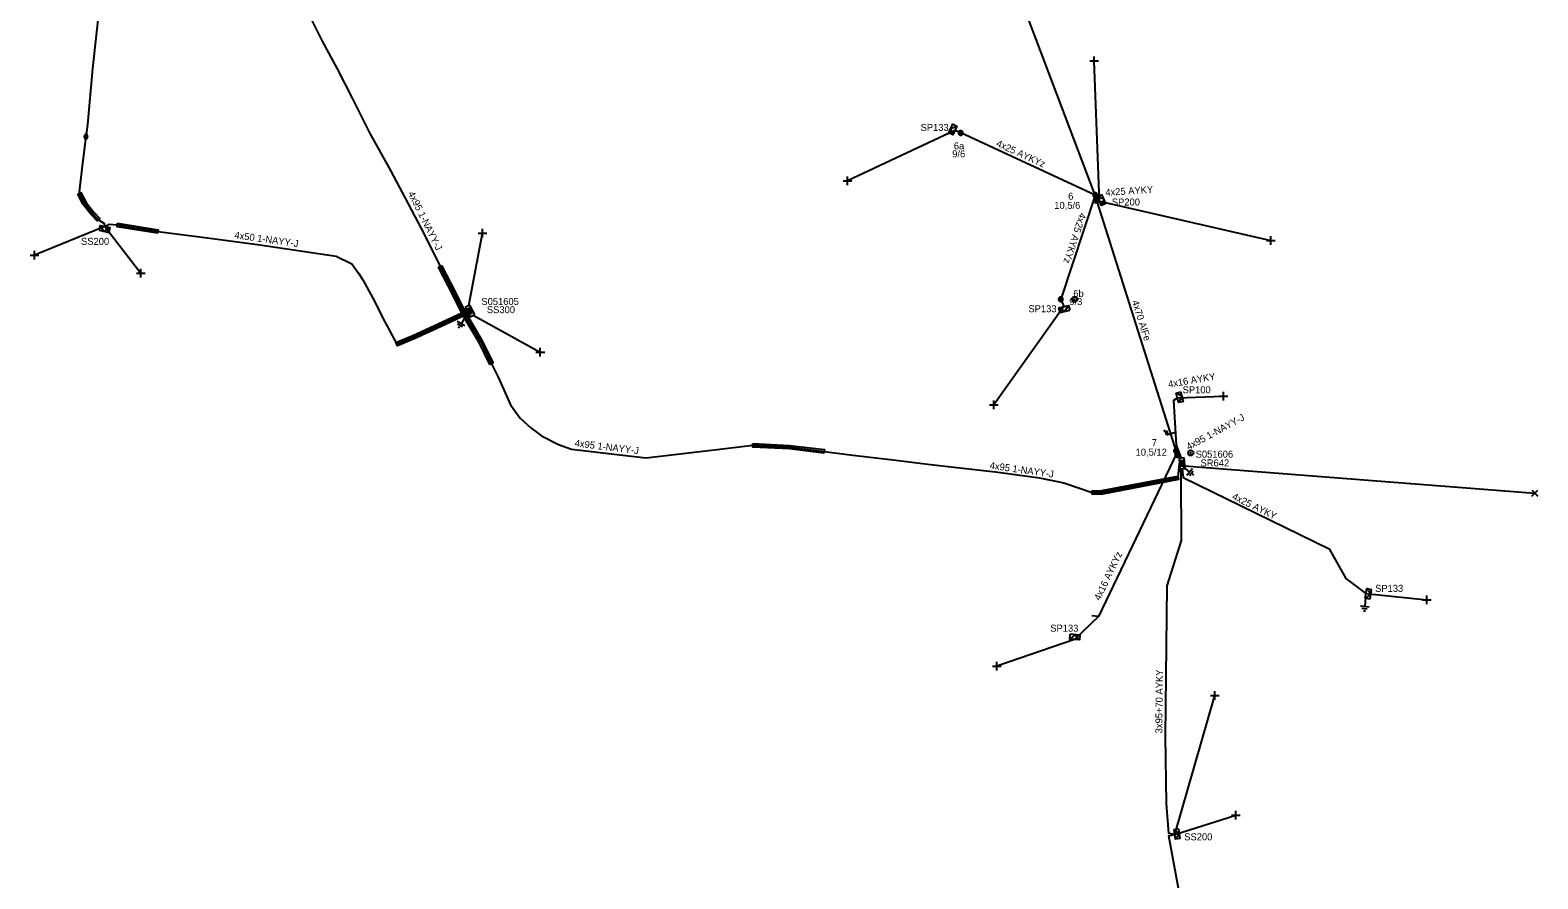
# Model space of a CAD drawing. Extents: x -748492 to -735633, y -1146251 to -1139940.
# Drawn here: x -740894.8 to -740679.4, y -1144657.6 to -1144536.3 of the extents above; entities that cross this region are included whole.
import ezdxf

# ---------------------------------------------------------------- set-up
doc = ezdxf.new("R2010")
doc.units = 0
for name, color, linetype in [('Vrstva 1', 7, 'Continuous'), ('Vrstva 10', 7, 'Continuous'), ('Vrstva 12', 7, 'Continuous'), ('Vrstva 13', 7, 'Continuous'), ('Vrstva 14', 7, 'Continuous'), ('Vrstva 15', 7, 'Continuous'), ('Vrstva 18', 7, 'Continuous'), ('Vrstva 19', 7, 'Continuous'), ('Vrstva 2', 7, 'Continuous'), ('Vrstva 20', 7, 'Continuous'), ('Vrstva 28', 7, 'Continuous'), ('Vrstva 29', 7, 'Continuous'), ('Vrstva 30', 7, 'Continuous'), ('Vrstva 31', 7, 'Continuous'), ('Vrstva 33', 7, 'Continuous'), ('Vrstva 34', 7, 'Continuous'), ('Vrstva 36', 7, 'Continuous'), ('Vrstva 4', 7, 'Continuous'), ('Vrstva 5', 7, 'Continuous'), ('Vrstva 52', 7, 'Continuous'), ('Vrstva 54', 7, 'Continuous'), ('Vrstva 55', 7, 'Continuous'), ('Vrstva 59', 7, 'Continuous'), ('Vrstva 6', 7, 'Continuous'), ('Vrstva 8', 7, 'Continuous'), ('Vrstva 9', 7, 'Continuous')]:
    doc.layers.add(name, color=color, linetype=linetype)

# ---------------------------------------------------------------- blocks, each defined once
blk = doc.blocks.new('NN440')
at = {"layer": 'Vrstva 2'}
for points in [[(0.63, 0), (0.63, 0.06), (0.62, 0.13), (0.6, 0.19), (0.58, 0.25), (0.55, 0.31), (0.51, 0.37), (0.47, 0.42), (0.42, 0.46), (0.37, 0.51), (0.32, 0.54), (0.26, 0.57), (0.2, 0.59), (0.13, 0.61), (0.07, 0.62), (0, 0.63), (-0.06, 0.62), (-0.13, 0.61), (-0.19, 0.59), (-0.26, 0.57), (-0.31, 0.54), (-0.37, 0.51), (-0.42, 0.46), (-0.47, 0.42), (-0.51, 0.37), (-0.54, 0.31), (-0.57, 0.25), (-0.6, 0.19), (-0.62, 0.13), (-0.63, 0.06), (-0.63, 0), (-0.63, -0.07), (-0.62, -0.14), (-0.6, -0.2), (-0.57, -0.26), (-0.54, -0.32), (-0.51, -0.37), (-0.47, -0.43), (-0.42, -0.47), (-0.37, -0.51), (-0.31, -0.55), (-0.26, -0.58), (-0.19, -0.6), (-0.13, -0.62), (-0.06, -0.63), (0, -0.63), (0.07, -0.63), (0.13, -0.62), (0.2, -0.6), (0.26, -0.58), (0.32, -0.55), (0.37, -0.51), (0.42, -0.47), (0.47, -0.43), (0.51, -0.37), (0.55, -0.32), (0.58, -0.26), (0.6, -0.2), (0.62, -0.14), (0.63, -0.07), (0.63, 0)], [(-0.63, 0), (0.63, 0)], [(-0.6, -0.18), (0.57, -0.18)], [(-0.51, -0.32), (0.5, -0.32)], [(-0.37, -0.47), (0.35, -0.47)]]:
    blk.add_lwpolyline(points, dxfattribs=at)
blk = doc.blocks.new('NN450')
at = {"layer": 'Vrstva 2'}
for points in [[(0, 0), (0, 0.07), (-0.01, 0.13), (-0.03, 0.19), (-0.05, 0.25), (-0.08, 0.31), (-0.12, 0.37), (-0.16, 0.42), (-0.21, 0.46), (-0.26, 0.51), (-0.31, 0.54), (-0.37, 0.57), (-0.43, 0.59), (-0.5, 0.61), (-0.56, 0.62), (-0.63, 0.62), (-0.69, 0.62), (-0.75, 0.61), (-0.82, 0.59), (-0.88, 0.57), (-0.94, 0.54), (-0.99, 0.51), (-1.04, 0.46), (-1.09, 0.42), (-1.13, 0.37), (-1.17, 0.31), (-1.2, 0.25), (-1.22, 0.19), (-1.24, 0.13), (-1.25, 0.07), (-1.25, 0), (-1.25, -0.07), (-1.24, -0.13), (-1.22, -0.19), (-1.2, -0.25), (-1.17, -0.31), (-1.13, -0.37), (-1.09, -0.42), (-1.04, -0.46), (-0.99, -0.51), (-0.94, -0.54), (-0.88, -0.57), (-0.82, -0.59), (-0.75, -0.61), (-0.69, -0.62), (-0.62, -0.63), (-0.56, -0.62), (-0.5, -0.61), (-0.43, -0.59), (-0.37, -0.57), (-0.31, -0.54), (-0.26, -0.51), (-0.21, -0.46), (-0.16, -0.42), (-0.12, -0.37), (-0.08, -0.31), (-0.05, -0.25), (-0.03, -0.19), (-0.01, -0.13), (0, -0.07), (0, 0)], [(1.25, 0), (1.25, 0.07), (1.24, 0.13), (1.22, 0.19), (1.2, 0.25), (1.17, 0.31), (1.13, 0.37), (1.09, 0.42), (1.04, 0.46), (0.99, 0.51), (0.94, 0.54), (0.88, 0.57), (0.82, 0.59), (0.75, 0.61), (0.69, 0.62), (0.62, 0.62), (0.56, 0.62), (0.5, 0.61), (0.43, 0.59), (0.37, 0.57), (0.31, 0.54), (0.26, 0.51), (0.21, 0.46), (0.16, 0.42), (0.12, 0.37), (0.08, 0.31), (0.05, 0.25), (0.03, 0.19), (0.01, 0.13), (0, 0.07), (0, 0), (0, -0.07), (0.01, -0.13), (0.03, -0.19), (0.05, -0.25), (0.08, -0.31), (0.12, -0.37), (0.16, -0.42), (0.21, -0.46), (0.26, -0.51), (0.31, -0.54), (0.37, -0.57), (0.43, -0.59), (0.5, -0.61), (0.56, -0.62), (0.63, -0.63), (0.69, -0.62), (0.75, -0.61), (0.82, -0.59), (0.88, -0.57), (0.94, -0.54), (0.99, -0.51), (1.04, -0.46), (1.09, -0.42), (1.13, -0.37), (1.17, -0.31), (1.2, -0.25), (1.22, -0.19), (1.24, -0.13), (1.25, -0.07), (1.25, 0)], [(-1.25, 0), (1.25, 0)], [(-1.23, -0.16), (-0.02, -0.16)], [(-1.16, -0.32), (-0.09, -0.32)], [(-1.03, -0.47), (-0.22, -0.47)], [(0.02, -0.16), (1.23, -0.16)], [(0.09, -0.32), (1.16, -0.32)], [(0.22, -0.47), (1.03, -0.47)]]:
    blk.add_lwpolyline(points, dxfattribs=at)
blk = doc.blocks.new('NN840')
at = {"layer": 'Vrstva 15'}
for points in [[(0, 0.62), (0, -0.63)], [(-0.75, -0.71), (-0.75, -0.66)], [(-0.73, -0.76), (-0.75, -0.71)], [(-0.66, -0.8), (-0.73, -0.76)], [(-0.63, -0.8), (-0.66, -0.8)], [(-0.56, -0.76), (-0.63, -0.8)], [(-0.54, -0.71), (-0.56, -0.76)], [(-0.54, -0.38), (-0.54, -0.71)], [(-0.33, -0.38), (-0.33, -0.8)], [(-0.33, -0.64), (-0.13, -0.38)], [(-0.26, -0.56), (-0.09, -0.8)]]:
    blk.add_lwpolyline(points, dxfattribs=at)
blk = doc.blocks.new('NN770')
at = {"layer": 'Vrstva 10'}
for p, q in [((0, 0.19), (0, 0.26)), ((0, -0.28), (0, 0.11))]:
    blk.add_line(p, q, dxfattribs=at)
blk.add_circle((0, -0.01), 0.375, dxfattribs=at)
blk = doc.blocks.new('NN870')
at = {"layer": 'Vrstva 4'}
for points in [[(0, -0.25), (0.5, 0), (0, 0.25), (-0.5, 0), (0, -0.25)], [(0.37, 0), (0, 0.19), (-0.36, 0), (0, -0.19), (0.37, 0)], [(0.24, 0), (0, 0.12), (-0.25, 0), (0, -0.12), (0.24, 0)], [(0.12, 0), (0, 0.06), (-0.13, 0), (0, -0.06), (0.12, 0)]]:
    blk.add_lwpolyline(points, dxfattribs=at)
blk = doc.blocks.new('NN800')
at = {"layer": 'Vrstva 1'}
for points in [[(-0.44, 0.44), (0.44, -0.44)], [(-0.44, -0.44), (0.44, 0.44)]]:
    blk.add_lwpolyline(points, dxfattribs=at)
blk = doc.blocks.new('NN620')
at = {"layer": 'Vrstva 8'}
for points in [[(0.75, 0), (-0.75, 0)], [(-0.75, 0), (-0.75, -0.75)], [(0.75, -0.75), (0.75, 0)], [(-0.75, -0.75), (0.75, -0.75)], [(0.37, -0.18), (-0.38, -0.18)], [(-0.38, -0.18), (-0.38, -0.56)], [(-0.38, -0.56), (0.37, -0.56)], [(0.32, -0.23), (-0.33, -0.23)], [(-0.33, -0.23), (-0.33, -0.51)], [(-0.33, -0.51), (0.32, -0.51)], [(0.27, -0.27), (-0.28, -0.27)], [(-0.28, -0.27), (-0.28, -0.46)], [(-0.28, -0.46), (0.27, -0.46)], [(0.23, -0.32), (-0.23, -0.32)], [(-0.23, -0.32), (-0.23, -0.42)], [(-0.23, -0.42), (0.23, -0.42)], [(-0.19, -0.37), (0.19, -0.37)], [(0.23, -0.42), (0.23, -0.32)], [(0.27, -0.46), (0.27, -0.27)], [(0.32, -0.51), (0.32, -0.23)], [(0.37, -0.56), (0.37, -0.18)]]:
    blk.add_lwpolyline(points, dxfattribs=at)
blk = doc.blocks.new('NN630')
at = {"layer": 'Vrstva 9'}
for points in [[(0, -0.7), (-0.7, 0)], [(-0.7, -0.7), (-0.7, 0), (0.7, 0), (0.7, -0.7)], [(-0.7, -0.7), (0.7, -0.7)], [(0, -0.7), (0.7, 0)]]:
    blk.add_lwpolyline(points, dxfattribs=at)
blk = doc.blocks.new('NN810')
at = {"layer": 'Vrstva 14'}
for points in [[(0.63, -1.89), (-0.62, -1.89)], [(0, -0.64), (0, -1.89)], [(0.39, -2.2), (-0.4, -2.2)], [(0, -2.52), (-0.12, -2.52)], [(0.14, -2.52), (0, -2.52)]]:
    blk.add_lwpolyline(points, dxfattribs=at)
blk = doc.blocks.new('NN510')
at = {"layer": 'Vrstva 2'}
blk.add_lwpolyline([(0, 0), (0, 0.94)], dxfattribs=at)

msp = doc.modelspace()

# ---------------------------------------------------------------- linework, layer by layer
at = {"layer": 'Vrstva 1'}
msp.add_lwpolyline([(-740731, -1144596.74), (-740742.64, -1144559.91), (-740757.08, -1144521.75), (-740769.8, -1144485.29)], dxfattribs=at)
at = {"layer": 'Vrstva 20'}
for points in [[(-740886.83, -1144560.97), (-740885.78, -1144562.31), (-740884.88, -1144563.27), (-740885.23, -1144563.61), (-740886.16, -1144562.63), (-740887.25, -1144561.25), (-740887.27, -1144561.2), (-740888.01, -1144559.78), (-740887.57, -1144559.55)], [(-740882.33, -1144563.93), (-740876.54, -1144564.87), (-740876.62, -1144565.37), (-740882.41, -1144564.43)], [(-740836.04, -1144569.99), (-740834.04, -1144573.84), (-740832.8, -1144576.34), (-740832.45, -1144576.37), (-740832.51, -1144576.87), (-740833.12, -1144576.8), (-740834.48, -1144574.07), (-740836.48, -1144570.22)], [(-740842.55, -1144580.99), (-740840.15, -1144579.97), (-740835.8, -1144577.97), (-740832.45, -1144576.42), (-740832.24, -1144576.88), (-740835.59, -1144578.43), (-740839.95, -1144580.43), (-740842.34, -1144581.45)], [(-740832.61, -1144576.74), (-740832.13, -1144576.87), (-740832.25, -1144577.32), (-740830.23, -1144580.73), (-740828.68, -1144583.89), (-740829.12, -1144584.11), (-740830.67, -1144580.97), (-740832.79, -1144577.4), (-740832.73, -1144577.19)], [(-740791.57, -1144595.41), (-740786.33, -1144595.68), (-740781.35, -1144596.28), (-740781.41, -1144596.78), (-740786.35, -1144596.18), (-740791.59, -1144595.91)], [(-740730.86, -1144600.07), (-740730.76, -1144600.57), (-740741.62, -1144602.63), (-740743.07, -1144602.66), (-740743.08, -1144602.16), (-740741.72, -1144602.14)]]:
    msp.add_lwpolyline(points, close=True, dxfattribs=at)
at = {"layer": 'Vrstva 5'}
for points in [[(-740884.94, -1144533.14), (-740885.92, -1144541.82), (-740886.61, -1144549.82), (-740886.84, -1144551.57), (-740887.34, -1144555.37), (-740887.83, -1144559.45), (-740887.8, -1144559.65), (-740887.04, -1144561.11), (-740885.97, -1144562.47), (-740885.06, -1144563.44), (-740884.28, -1144563.9), (-740884.13, -1144564.41), (-740883.54, -1144564.07), (-740882.37, -1144564.18), (-740876.58, -1144565.12), (-740869.47, -1144566.01), (-740861.98, -1144567.04), (-740851.1, -1144568.65), (-740848.87, -1144569.72), (-740847.93, -1144571.07), (-740847.31, -1144572), (-740845.85, -1144574.65), (-740844.16, -1144578.02), (-740842.45, -1144581.22), (-740840.05, -1144580.2), (-740835.7, -1144578.2), (-740832.32, -1144576.64)], [(-740855.12, -1144533.9), (-740853.11, -1144537.91), (-740850.95, -1144541.88), (-740848.8, -1144546.06), (-740846.34, -1144551), (-740843.32, -1144556.39), (-740840.82, -1144561.18), (-740838.45, -1144565.68), (-740836.26, -1144570.1), (-740834.26, -1144573.96), (-740832.96, -1144576.57), (-740832.42, -1144576.45)], [(-740832.24, -1144576.8), (-740832.52, -1144577.36), (-740830.45, -1144580.85), (-740828.9, -1144584), (-740827.91, -1144586.01), (-740826.2, -1144589.89), (-740824.79, -1144591.79), (-740823.3, -1144593.17), (-740821.75, -1144594.31), (-740819.32, -1144595.56), (-740817.46, -1144596.22), (-740815.02, -1144596.48), (-740810.59, -1144597.02), (-740806.81, -1144597.47), (-740801.58, -1144596.85), (-740796.66, -1144596.24), (-740791.58, -1144595.66), (-740786.33, -1144595.93), (-740781.38, -1144596.53), (-740777.26, -1144597.06), (-740771.5, -1144597.74), (-740766.58, -1144598.38), (-740762.42, -1144598.83), (-740756.91, -1144599.44), (-740750.63, -1144600.33), (-740747.12, -1144601.02), (-740743.07, -1144602.41), (-740741.65, -1144602.38), (-740730.81, -1144600.32), (-740730.76, -1144599.73), (-740730.61, -1144598.28)], [(-740731, -1144596.74), (-740730.58, -1144597.52)], [(-740738.41, -1144671.9), (-740736.84, -1144670.37), (-740729.03, -1144668.28), (-740732.13, -1144651.44), (-740731.29, -1144651.27), (-740732.15, -1144651.11), (-740732.45, -1144646.86), (-740732.59, -1144637.24), (-740732.35, -1144615.73), (-740730.31, -1144609.26), (-740730.35, -1144600.12), (-740730.44, -1144599.02)]]:
    msp.add_lwpolyline(points, dxfattribs=at)
at = {"layer": 'Vrstva 52'}
for points in [[(-740742.64, -1144559.91), (-740742.65, -1144561.02), (-740742.04, -1144560.76)], [(-740730.32, -1144597.5), (-740731.06, -1144595.65), (-740731.43, -1144589.23), (-740730.91, -1144588.88)], [(-740730.25, -1144599), (-740730.09, -1144600.25), (-740709.21, -1144610.47), (-740706.85, -1144614.69), (-740703.97, -1144616.83)]]:
    msp.add_lwpolyline(points, dxfattribs=at)
at = {"layer": 'Vrstva 54'}
for points in [[(-740742.64, -1144559.91), (-740761.86, -1144551.03), (-740762.69, -1144550.68)], [(-740742.64, -1144559.91), (-740747.57, -1144574.79), (-740747.15, -1144575.85)], [(-740731, -1144596.74), (-740742.2, -1144620.11), (-740745.59, -1144623.42)]]:
    msp.add_lwpolyline(points, dxfattribs=at)
at = {"layer": 'Vrstva 59'}
for points in [[(-740742.04, -1144560.76), (-740742.81, -1144540.75)], [(-740762.69, -1144550.68), (-740778.06, -1144557.88)], [(-740742.04, -1144560.76), (-740717.56, -1144566.38)], [(-740884.13, -1144564.41), (-740894.19, -1144568.51)], [(-740884.13, -1144564.41), (-740879.02, -1144571.08)], [(-740832.14, -1144575.7), (-740830.2, -1144565.33)], [(-740747.15, -1144575.85), (-740757.13, -1144589.88)], [(-740831.54, -1144577.07), (-740821.93, -1144582.34)], [(-740730.91, -1144588.88), (-740724.31, -1144588.63)], [(-740729.9, -1144598.6), (-740679.85, -1144602.51)], [(-740703.97, -1144616.83), (-740695.25, -1144617.75)], [(-740745.59, -1144623.42), (-740756.69, -1144627.22)], [(-740731.29, -1144651.27), (-740725.58, -1144631.41)], [(-740731.29, -1144651.27), (-740722.56, -1144648.5)]]:
    msp.add_lwpolyline(points, dxfattribs=at)

# ---------------------------------------------------------------- block references
at = {"layer": 'Vrstva 13'}
for name, p, xscale, yscale, rotation in [('NN440', (-740761.86, -1144551.03), 0.5, 0.5, -24.624283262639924), ('NN440', (-740742.64, -1144559.91), 0.5000000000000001, 0.4999999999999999, -72.64588614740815), ('NN440', (-740747.57, -1144574.79), 0.5, 0.5, 71.74736666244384), ('NN450', (-740731, -1144596.74), 0.5, 0.5, -72.37695832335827)]:
    msp.add_blockref(name, p, dxfattribs=dict(at, xscale=xscale, yscale=yscale, rotation=rotation))
at = {"layer": 'Vrstva 13', "rotation": 83.78510831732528}
msp.add_blockref('NN510', (-740742.2, -1144620.11), dxfattribs=at)
at = {"layer": 'Vrstva 15'}
for p, rotation in [((-740832.32, -1144576.64), -29.645402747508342), ((-740730.61, -1144598.28), 49.79691672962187), ((-740703.97, -1144616.83), -5.0043778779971)]:
    msp.add_blockref('NN810', p, dxfattribs=dict(at, rotation=rotation))
at = {"layer": 'Vrstva 18', "rotation": -73.00670557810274}
msp.add_blockref('NN840', (-740731.82, -1144594.03), dxfattribs=at)
at = {"layer": 'Vrstva 19', "rotation": 82.50414174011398}
msp.add_blockref('NN870', (-740886.84, -1144551.57), dxfattribs=at)
at = {"layer": 'Vrstva 28'}
for p, rotation in [((-740832.32, -1144576.64), 117.88757772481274), ((-740730.61, -1144598.28), 94.70670270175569)]:
    msp.add_blockref('NN620', p, dxfattribs=dict(at, rotation=rotation))
at = {"layer": 'Vrstva 31'}
for p, rotation in [((-740762.69, -1144550.68), -114.62428335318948), ((-740742.04, -1144560.76), 114.01244437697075), ((-740884.13, -1144564.41), -12.580108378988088), ((-740747.15, -1144575.85), 15.103172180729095), ((-740730.91, -1144588.88), 104.36486383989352), ((-740703.97, -1144616.83), 81.45473888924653), ((-740745.59, -1144623.41), 175.13548594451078), ((-740731.29, -1144651.27), 98.35118331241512)]:
    msp.add_blockref('NN630', p, dxfattribs=dict(at, rotation=rotation))
at = {"layer": 'Vrstva 34', "rotation": 45}
for p in [(-740742.81, -1144540.75), (-740778.06, -1144557.88), (-740830.2, -1144565.34), (-740717.56, -1144566.38), (-740894.19, -1144568.51), (-740879.02, -1144571.08), (-740821.93, -1144582.34), (-740724.31, -1144588.63), (-740757.13, -1144589.88), (-740695.25, -1144617.75), (-740756.69, -1144627.22), (-740725.58, -1144631.41), (-740722.56, -1144648.5)]:
    msp.add_blockref('NN800', p, dxfattribs=at)
at = {"layer": 'Vrstva 34'}
msp.add_blockref('NN800', (-740679.85, -1144602.51), dxfattribs=at)
at = {"layer": 'Vrstva 36'}
for p in [(-740745.57, -1144574.79), (-740729, -1144596.74)]:
    msp.add_blockref('NN770', p, dxfattribs=at)

# ---------------------------------------------------------------- texts
at = {"layer": 'Vrstva 12'}
for s, p in [('9/6', (-740763.08, -1144554.52)), ('10,5/6', (-740748.5, -1144561.88)), ('9/3', (-740746.35, -1144575.62)), ('10,5/12', (-740736.88, -1144597.14))]:
    msp.add_text(s, height=1, dxfattribs=at).set_placement(p)
at = {"layer": 'Vrstva 14'}
for s, p in [('6a', (-740762.85, -1144553.38)), ('6', (-740746.51, -1144560.57)), ('6b', (-740745.78, -1144574.48)), ('7', (-740734.58, -1144595.78))]:
    msp.add_text(s, height=1, dxfattribs=at).set_placement(p)
at = {"layer": 'Vrstva 2'}
msp.add_text('4x70 AlFe', height=1, rotation=287.542, dxfattribs=at).set_placement((-740737.43, -1144575.11))
at = {"layer": 'Vrstva 29'}
for s, p in [('S051605', (-740830.35, -1144575.61)), ('S051606', (-740728.3, -1144597.43))]:
    msp.add_text(s, height=1, dxfattribs=at).set_placement(p)
at = {"layer": 'Vrstva 30'}
for s, p in [('SS300', (-740829.56, -1144576.78)), ('SR642', (-740727.6, -1144598.68))]:
    msp.add_text(s, height=1, dxfattribs=at).set_placement(p)
at = {"layer": 'Vrstva 33'}
for s, p in [('SP133', (-740767.6, -1144550.74)), ('SP200', (-740740.27, -1144561.4)), ('SS200', (-740887.55, -1144567.02)), ('SP133', (-740752.19, -1144576.65)), ('SP100', (-740730.16, -1144588.23)), ('SP133', (-740702.66, -1144616.6)), ('SP133', (-740749.07, -1144622.29)), ('SS200', (-740729.93, -1144652.1))]:
    msp.add_text(s, height=1, dxfattribs=at).set_placement(p)
at = {"layer": 'Vrstva 54'}
for s, rotation, p in [('4x25 AYKY', 3.733, (-740741.17, -1144560.03)), ('4x16 AYKY', 9.74, (-740732.15, -1144587.43)), ('4x25 AYKY', 334.071, (-740723.19, -1144603.31))]:
    msp.add_text(s, height=1, rotation=rotation, dxfattribs=at).set_placement(p)
at = {"layer": 'Vrstva 55'}
for s, rotation, p in [('4x25 AYKYz', 335.452, (-740756.89, -1144552.88)), ('4x25 AYKYz', 251.676, (-740744.86, -1144562.35)), ('4x16 AYKYz', 64.4, (-740741.98, -1144617.92))]:
    msp.add_text(s, height=1, rotation=rotation, dxfattribs=at).set_placement(p)
at = {"layer": 'Vrstva 6'}
for s, rotation, p in [('4x95 1-NAYY-J', 296.357, (-740840.87, -1144559.66)), ('4x50 1-NAYY-J', 352.17, (-740865.68, -1144566.09)), ('4x95 1-NAYY-J', 28.502, (-740729.3, -1144596.38)), ('4x95 1-NAYY-J', 353.05, (-740817.06, -1144595.82)), ('4x95 1-NAYY-J', 351.934, (-740757.77, -1144599)), ('3x95+70 AYKY', 89.411, (-740733.07, -1144636.82))]:
    msp.add_text(s, height=1, rotation=rotation, dxfattribs=at).set_placement(p)

doc.saveas('drawing.dxf')
